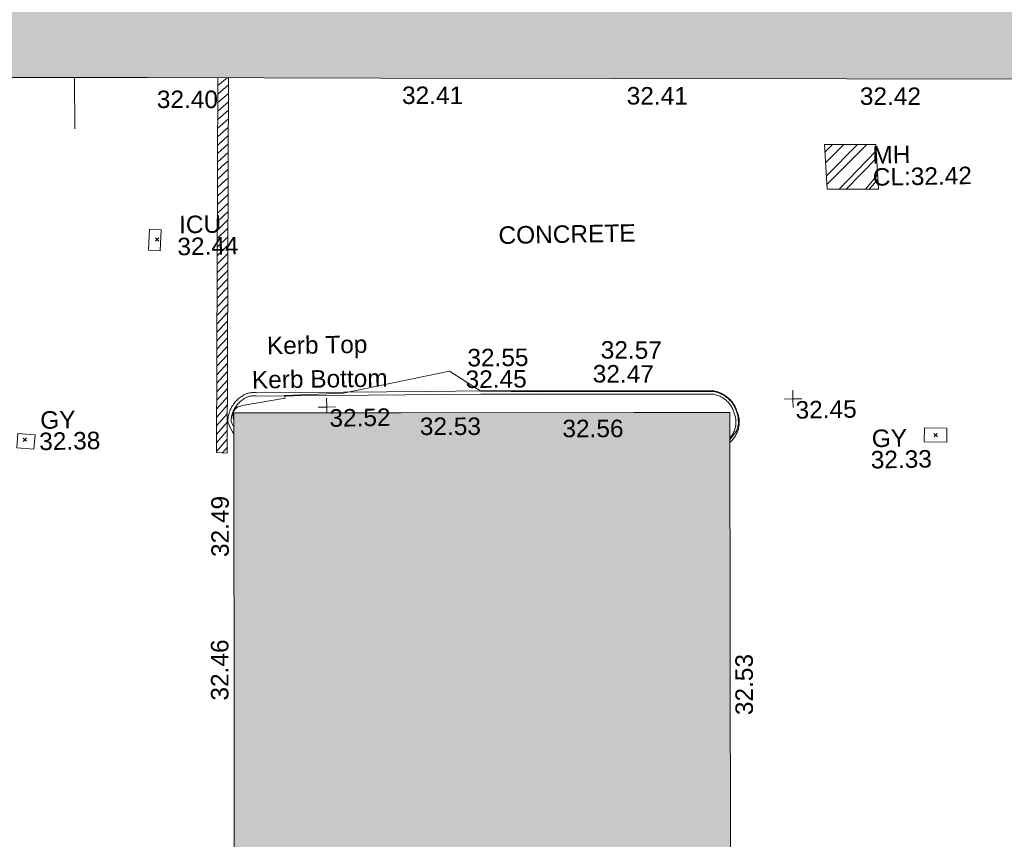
# Model space of a CAD drawing. Header units: millimetres. Extents: x -287732 to 520720, y -88450 to 287754.
# Tile 308 of 383: x 137511 to 158630, y 217857 to 235432. Entities that reach past the tile are written whole.
import ezdxf

# ---------------------------------------------------------------- set-up
doc = ezdxf.new("R2010")
doc.units = ezdxf.units.MM
for name, pattern in [('IMPORT-HIDDEN2 _3_', [4762.5, 3175, -1587.5]), ('IMPORT-UG_DRAINAGE_SURFACE_QLB4 _2_', [2700, 1500, -300.0000000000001, 0, -250, 150, -300.0000000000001, 0, -200]), ('IMPORT-UG_ELEC_STREET LIGHTING_QLB2 _2_', [2700, 1500, -300.0000000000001, 0, -250, 150, -300.0000000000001, 0, -200])]:
    doc.linetypes.add(name, pattern=pattern)
for name, color, linetype, lineweight, true_color in [('00_TOPO_SERV_MH', 7, 'Continuous', 9, 0x666666), ('00_UAV_BUILDING_OUTLINE', 5, 'Continuous', 9, 0x0000ff), ('00_UAV_KERB_BOTTOM', 1, 'Continuous', 9, 0xff0000), ('00_UAV_KERB_TOP', 7, 'Continuous', 9, 0xa500a5), ('00_UAV_LEVEL_SPOT', 7, 'Continuous', 9, 0x666666), ('00_UAV_SERV_GULLY', 7, 'Continuous', 9, 0x5252a5), ('00_UAV_SERV_IC', 5, 'Continuous', 9, 0x0000ff), ('01_DTM_CONTOUR_MJR', 7, 'Continuous', 9, 0x7f3f00), ('12333-PUM-2D-U-0001-C01 - Rev2_REVIT IMPORT_dwg', 7, 'Continuous', 9, 0x767676), ('A_RHA_Line', 7, 'Continuous', 9, 0x00a600), ('PUM-CHAMBER EXTENTS', 6, 'IMPORT-HIDDEN2 _3_', 9, 0xff00ff), ('PUM-SCAR', 7, 'Continuous', 9, 0x999999), ('PUM-SURFACE-QLB4', 4, 'IMPORT-UG_DRAINAGE_SURFACE_QLB4 _2_', 9, 0x00ffff)]:
    doc.layers.add(name, color=color, linetype=linetype, lineweight=lineweight, true_color=true_color)
for name, color, linetype, lineweight in [('00_UAV_SURVEY_TEXT', 7, 'Continuous', 9), ('A_RHA_Detail', 7, 'Continuous', 9), ('GEN-TEXT', 7, 'Continuous', 9)]:
    doc.layers.add(name, color=color, linetype=linetype, lineweight=lineweight)
doc.styles.add('Swis721 Lt BT_2', font='swissl.ttf', dxfattribs={"height": 375})

# ---------------------------------------------------------------- blocks, each defined once
blk = doc.blocks.new('12333-PUM-2D-U-0001-C01 - Rev2_REVIT IMPORT_dwg_UAV-2077255-Site Location Plan Proposed')
at = {"layer": '00_UAV_LEVEL_SPOT', "color": 254, "true_color": 0xcccccc, "flags": 128}
for points in [[(0, -500.0000000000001), (0, 0), (-500.0000000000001, 0)], [(500.0000000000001, 0), (0, 0), (0, 500.0000000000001)]]:
    blk.add_lwpolyline(points, dxfattribs=at)
blk = doc.blocks.new('12333-PUM-2D-U-0001-C01 - Rev2_REVIT IMPORT_dwg_UAV-V201-Site Location Plan Proposed')
at = {"layer": '00_UAV_LEVEL_SPOT', "color": 254, "true_color": 0xcccccc, "flags": 128}
for points in [[(5.544279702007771e-10, -334.5123053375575), (6.930349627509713e-10, 6.237314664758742e-10), (-499.9999999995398, 6.930349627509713e-10)], [(500.0000000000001, 0), (0, 0), (0, 500.0000000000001)]]:
    blk.add_lwpolyline(points, dxfattribs=at)
blk = doc.blocks.new('12333-PUM-2D-U-0001-C01 - Rev2_REVIT IMPORT_dwg_MGS62954_T2_Galway_ITM_3d_Rev1-2077680-Site Location Plan Proposed')
at = {"layer": '00_UAV_KERB_BOTTOM', "color": 254, "true_color": 0xcccccc, "flags": 128}
blk.add_lwpolyline([(534047993.1274251, 725779458.3082608), (534047967.2134805, 725779503.8232282), (534047934.6078435, 725779567.1173587), (534047904.6812901, 725779631.7213515), (534047877.4863219, 725779697.5218698), (534047870.441, 725779715.95), (534047871.5655179, 725779743.591982), (534047873.8465757, 725779771.1626272), (534047877.2801711, 725779798.6135678), (534047881.8602809, 725779825.896645), (534047887.5788698, 725779852.9639952), (534047894.4259054, 725779879.7681332), (534047902.389376, 725779906.2620353), (534047911.4553106, 725779932.3992223), (534047917.441, 725779947.95), (534047928.2394426, 725779973.4203229), (534047940.0949995, 725779998.4161121), (534047952.9868722, 725780022.8935164), (534047966.8924438, 725780046.8095944), (534047981.7873194, 725780070.1223892), (534047997.645368, 725780092.7910018), (534048014.4387693, 725780114.7756642), (534048032.1380622, 725780136.0378077), (534048050.7121959, 725780156.5401312), (534048070.1285851, 725780176.2466664), (534048090.3531671, 725780195.1228418), (534048111.3504605, 725780213.1355422), (534048133.0836295, 725780230.2531668), (534048155.5145466, 725780246.4456855), (534048177.441, 725780260.9500002), (534048192.8779795, 725780271.0146632), (534048208.7228826, 725780280.4240642), (534048224.9479117, 725780289.1616961), (534048241.5246029, 725780297.2122296), (534048258.4238748, 725780304.5615419), (534048275.6160803, 725780311.1967396), (534048293.0710585, 725780317.1061821), (534048310.7581877, 725780322.2795024), (534048328.6464384, 725780326.7076248), (534048346.7044285, 725780330.3827807), (534048362.4410001, 725780332.9500002), (534048380.7307501, 725780335.204511), (534048399.0988662, 725780336.691149), (534048417.5131242, 725780337.4073062), (534048435.9412194, 725780337.3517262), (534048454.3508224, 725780336.5245063), (534048472.7096369, 725780334.9270979), (534048490.9854549, 725780332.5623034), (534048506.4409999, 725780329.95), (534052223.5944692, 725780297.4249071), (534053306.441, 725780287.95), (534057222.7868232, 725780218.3086857), (534058311.441, 725780198.95), (534058337.4895177, 725780193.0755161), (534058363.2691887, 725780186.1153862), (534058388.7347864, 725780178.081821), (534058413.8416357, 725780168.9889141), (534058438.5456907, 725780158.8526175), (534058462.8036118, 725780147.6907139), (534058486.5728427, 725780135.5227845), (534058509.811684, 725780122.3701766), (534058532.4793668, 725780108.255964), (534058554.5361241, 725780093.204908), (534058575.9432613, 725780077.2434131), (534058592.441, 725780063.95), (534058612.5898196, 725780046.4268752), (534058631.9871731, 725780028.0753762), (534058650.5990309, 725780008.9276977), (534058668.3927413, 725779989.0174314), (534058685.3370882, 725779968.3795063), (534058701.4023452, 725779947.0501289), (534058716.5603288, 725779925.0667175), (534058730.7844467, 725779902.4678389), (534058744.0497447, 725779879.2931391), (534058756.3329509, 725779855.5832746), (534058767.6125168, 725779831.3798403), (534058777.8686538, 725779806.7252973), (534058787.0833694, 725779781.6628981), (534058795.2404978, 725779756.2366107), (534058801.441, 725779733.9500002), (534058809.5060819, 725779711.6353254), (534058816.6296478, 725779689.0024939), (534058822.7992005, 725779666.0912111), (534058828.0039164, 725779642.9416716), (534058832.234665, 725779619.5944871), (534058835.4840237, 725779596.0906166), (534058837.7462924, 725779572.4712943), (534058839.017502, 725779548.7779559), (534058839.2954226, 725779525.0521679), (534058838.5795664, 725779501.3355533), (534058836.8711895, 725779477.6697192), (534058834.1732887, 725779454.0961835), (534058830.4905973, 725779430.6563021), (534058829.441, 725779424.95), (534058824.5419442, 725779401.7338526), (534058818.6749943, 725779378.7432207), (534058811.8504431, 725779356.0184377), (534058804.0802628, 725779333.5993712), (534058795.3780854, 725779311.5253509), (534058785.7591771, 725779289.835103), (534058775.2404131, 725779268.5666792), (534058763.8402465, 725779247.7573913), (534058751.5786775, 725779227.4437463), (534058738.4772165, 725779207.6613808), (534058724.5588483, 725779188.4450003), (534058709.8479905, 725779169.8283165), (534058694.3704507, 725779151.8439894), (534058678.1533821, 725779134.5235698), (534058633.3132349, 725779090.1373456)], dxfattribs=at)
at = {"layer": '00_UAV_KERB_TOP', "color": 254, "true_color": 0xcccccc, "flags": 128}
blk.add_lwpolyline([(534047995.4544659, 725779602.3029639), (534047968.8138054, 725779659.8135303), (534047942.536489, 725779723.3937124), (534047940.9685633, 725779727.494865), (534047941.4480635, 725779739.2815498), (534047943.4873201, 725779763.9295988), (534047946.5569411, 725779788.4706322), (534047950.6515413, 725779812.8615965), (534047955.7639376, 725779837.0597016), (534047961.8851606, 725779861.022496), (534047969.0044722, 725779884.7079407), (534047977.204955, 725779908.350021), (534047982.346728, 725779921.7083106), (534047992.1143305, 725779944.747187), (534048002.713152, 725779967.0933249), (534048014.2384356, 725779988.9760286), (534048026.6699622, 725780010.3569086), (534048039.9859226, 725780031.1984559), (534048054.1629561, 725780051.464107), (534048069.1761913, 725780071.118309), (534048084.9992896, 725780090.1265821), (534048101.6044924, 725780108.455579), (534048118.9626685, 725780126.0731444), (534048137.0433658, 725780142.9483716), (534048155.8148639, 725780159.0516552), (534048175.2442321, 725780174.3547443), (534048195.326946, 725780188.8521332), (534048215.8668251, 725780202.4392312), (534048229.8806217, 725780211.5760018), (534048243.2040344, 725780219.4880307), (534048256.8470815, 725780226.835193), (534048270.7858286, 725780233.6045991), (534048284.9958224, 725780239.7843732), (534048299.4521332, 725780245.3636736), (534048314.1294006, 725780250.3327124), (534048329.0018756, 725780254.6827726), (534048344.0434663, 725780258.4062225), (534048359.3246431, 725780261.5162424), (534048372.3620033, 725780263.6431202), (534048387.8393021, 725780265.5509505), (534048403.2843946, 725780266.8010112), (534048418.768286, 725780267.4032023), (534048434.2638123, 725780267.3564669), (534048449.7437894, 725780266.6608872), (534048465.1810606, 725780265.3176837), (534048480.6572198, 725780263.3151501), (534048500.2629648, 725780260.0013783), (534052494.1749778, 725780225.0546483), (534053305.5124636, 725780217.9554452), (534057493.3698307, 725780143.4860536), (534058303.0316552, 725780129.0884705), (534058320.659445, 725780125.1130362), (534058343.6079056, 725780118.9172914), (534058366.2767853, 725780111.7659994), (534058388.6263159, 725780103.6717063), (534058410.6172882, 725780094.6486119), (534058432.2111226, 725780084.7125461), (534058453.3699361, 725780073.88094), (534058474.0566097, 725780062.1727955), (534058494.2348509, 725780049.6086535), (534058513.8692608, 725780036.2105553), (534058533.046842, 725780021.9114522), (534058547.496986, 725780010.2679332), (534058565.5473036, 725779994.5698439), (534058582.8143743, 725779978.2337686), (534058599.382215, 725779961.1889526), (534058615.2217602, 725779943.4652988), (534058630.3052217, 725779925.0939004), (534058644.6061382, 725779906.1069869), (534058658.0994208, 725779886.537868), (534058670.7613978, 725779866.4208747), (534058682.569856, 725779845.7912986), (534058693.5040792, 725779824.6853315), (534058703.544885, 725779803.14), (534058712.6746585, 725779781.1931019), (534058720.8773831, 725779758.88314), (534058728.1686185, 725779736.155895), (534058734.710651, 725779712.6417148), (534058743.1755127, 725779689.2209194), (534058749.4186439, 725779669.3853852), (534058754.8256727, 725779649.3058145), (534058759.3871136, 725779629.0174345), (534058763.0949642, 725779608.5558375), (534058765.9427195, 725779587.9569198), (534058767.9253837, 725779567.2568198), (534058769.0394786, 725779546.4918519), (534058769.2830499, 725779525.6984445), (534058768.6556697, 725779504.9130768), (534058767.158439, 725779484.1722136), (534058764.7939844, 725779463.5122411), (534058761.4804741, 725779442.4221522), (534058760.7609597, 725779438.5103981), (534058756.3530227, 725779417.6216147), (534058751.2111964, 725779397.4725021), (534058745.2301235, 725779377.5563812), (534058738.4202958, 725779357.9081916), (534058730.7936611, 725779338.5624026), (534058722.3635986, 725779319.5529535), (534058713.1448975, 725779300.9131931), (534058703.153731, 725779282.6758224), (534058692.4076261, 725779264.8728353), (534058680.925436, 725779247.5354646), (534058668.7273039, 725779230.6941265), (534058655.8346295, 725779214.3783654), (534058642.2700309, 725779198.6168048), (534058634.9398078, 725779190.7878598)], dxfattribs=at)
at = {"layer": '00_UAV_SERV_GULLY', "color": 254, "true_color": 0xcccccc, "flags": 128}
for points in [[(534043362.1504999, 725779547.3320001), (534043732.1505001, 725779513.332), (534043703.7672985, 725779204.455983), (534043333.7672983, 725779238.4559829)], [(534062810.3765001, 725779332.8729999), (534063292.3765, 725779314.8729999), (534063281.1315224, 725779013.7574898), (534062799.1315226, 725779031.7574899)]]:
    blk.add_lwpolyline(points, close=True, dxfattribs=at)
at = {"layer": '00_UAV_SERV_IC', "color": 254, "true_color": 0xcccccc, "flags": 128}
blk.add_lwpolyline([(534046235.1505, 725783428.3320001), (534046266.1505001, 725783878.332), (534046515.4655979, 725783861.1569599), (534046484.4655978, 725783411.15696)], close=True, dxfattribs=at)
at = {"layer": '01_DTM_CONTOUR_MJR', "color": 254, "true_color": 0xcccccc, "flags": 128}
blk.add_lwpolyline([(534047998.2490194, 725779775.226852), (534047986.6558442, 725779798.7987014), (534047982.5000001, 725779868.0000001), (534047986.5, 725779896.5), (534047995.0000001, 725779925), (534048014.7, 725779959.0000001), (534048029.9193549, 725779978.3870968), (534048066.1111111, 725780018.6111112), (534048088.5000001, 725780037.8333336), (534048228.1563846, 725780069.7094693), (534049107.6495727, 725780204.5299147), (534049100, 725780260.0000001), (534050356.0190557, 725780287.6953968), (534052647.5002415, 725780726.0762045), (534053310.0000002, 725780279.5000002), (534054612.9595357, 725780248.2217383), (534058308.2873924, 725780188.0117465), (534058336.5, 725780179.5000001), (534058356.0000001, 725780176), (534058381.7391305, 725780170.0869566), (534058403.5, 725780160.2500001), (534058430.5882353, 725780148.7058823), (534058450.5882353, 725780138.7058823), (534058480.4444445, 725780123.2777778), (534058498.5454546, 725780110.4545457), (534058523.5000001, 725780100.25), (534058543.7777779, 725780082.2222223), (534058578, 725780052.0000001), (534058602.0000001, 725780038), (534058618.0000001, 725780022.0000001), (534058640.0000001, 725780000), (534058656.0000001, 725779984.0000002), (534058676, 725779964), (534058688.3750001, 725779942.2500002), (534058706.5000001, 725779921.0000002), (534058716.6363638, 725779898.0909091), (534058726.0000001, 725779878.0000001), (534058743.2777779, 725779850.4444445), (534058755.6000001, 725779828.1999999), (534058766.8235294, 725779804.3529413), (534058776.9130436, 725779776.2608696), (534058784.8333334, 725779755.6666669), (534058787.9999999, 725779731.7142859), (534058796.4374999, 725779706.125), (534058805.3913043, 725779685.826087), (534058808.0000001, 725779670.0000001), (534058815.7586207, 725779637.9655172), (534058818, 725779621.714286), (534058819.5000001, 725779597.0714288), (534058819.5000001, 725779575.8571429), (534058819.5000001, 725779500.0000001), (534058812.4285715, 725779458.7857145), (534058802.0000001, 725779406.0000001), (534058783.7500002, 725779346.2500002), (534058634.2290206, 725779146.8051432)], dxfattribs=at)
at = {"xscale": 0.375, "yscale": 0.375, "zscale": 0.375}
for name, p in [('12333-PUM-2D-U-0001-C01 - Rev2_REVIT IMPORT_dwg_UAV-V201-Site Location Plan Proposed', (534050000.0000001, 725780000)), ('12333-PUM-2D-U-0001-C01 - Rev2_REVIT IMPORT_dwg_UAV-2077255-Site Location Plan Proposed', (534060000.0000001, 725780000))]:
    blk.add_blockref(name, p, dxfattribs=at)
at = {"layer": '00_TOPO_SERV_MH', "char_height": 375, "attachment_point": 1, "line_spacing_factor": 1.005061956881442, "style": 'Swis721 Lt BT_2'}
for s, insert, width in [('MH', (534061795.2451862, 725785387.222823), 949.779278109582), ('CL:32.42', (534061795.2451862, 725784914.1296079), 2440.932744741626)]:
    blk.add_mtext(s, dxfattribs=dict(at, insert=insert, width=width))
at = {"layer": '00_UAV_BUILDING_OUTLINE', "color": 251, "true_color": 0x666666, "char_height": 375, "width": 1495.902363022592, "attachment_point": 1, "line_spacing_factor": 1.005061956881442, "style": 'Swis721 Lt BT_2'}
for s, insert, rotation in [('32.40', (534046474.0030135, 725786849.093011), 358.9073953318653), ('32.41', (534051733.3656013, 725786843.7875363), 358.90739533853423), ('32.41', (534056552.2577407, 725786748.4489896), 358.90739533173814), ('32.42', (534061551.3429471, 725786653.1071328), 358.90739533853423), ('32.53', (534051991.3574797, 725779739.3229754), 359.0741464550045), ('32.56', (534055047.7980605, 725779638.854889), 359.0741464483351), ('32.49', (534047467.5713965, 725776827.0916488), 89.07414645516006), ('32.46', (534047405.5690732, 725773749.109161), 89.07414645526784), ('32.53', (534058647.6933795, 725773240.8058826), 89.07414644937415)]:
    blk.add_mtext(s, dxfattribs=dict(at, insert=insert, rotation=rotation))
at = {"layer": '00_UAV_KERB_BOTTOM', "color": 251, "true_color": 0x666666, "char_height": 375, "attachment_point": 1, "line_spacing_factor": 1.005061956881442, "style": 'Swis721 Lt BT_2'}
for s, insert, width, rotation in [('Kerb Bottom', (534048404.1249317, 725780798.3220799), 3414.456504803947, 359.8354628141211), ('32.47', (534055720.2073898, 725780802.4324265), 1495.902363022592, 358.67102779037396), ('32.45', (534052988.6285269, 725780730.402924), 1495.902363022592, 359.4986747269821)]:
    blk.add_mtext(s, dxfattribs=dict(at, insert=insert, width=width, rotation=rotation))
at = {"layer": '00_UAV_KERB_TOP', "color": 251, "true_color": 0x666666, "char_height": 375, "attachment_point": 1, "line_spacing_factor": 1.005061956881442, "style": 'Swis721 Lt BT_2'}
for s, insert, width, rotation in [('Kerb Top', (534048739.5796143, 725781527.3510829), 2493.170605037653, 359.8354628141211), ('32.55', (534053035.0093611, 725781192.9954057), 1495.902363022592, 359.40111921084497), ('32.57', (534055900.5602738, 725781311.2861135), 1495.902363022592, 358.67102779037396)]:
    blk.add_mtext(s, dxfattribs=dict(at, insert=insert, width=width, rotation=rotation))
at = {"layer": '00_UAV_LEVEL_SPOT', "char_height": 375, "width": 1495.902363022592, "attachment_point": 1, "line_spacing_factor": 1.005061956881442, "style": 'Swis721 Lt BT_2'}
for s, insert in [('32.52', (534050051.8765643, 725779949.1441548)), ('32.45', (534060051.8765643, 725779949.1441548))]:
    blk.add_mtext(s, dxfattribs=dict(at, insert=insert))
at = {"layer": '00_UAV_SERV_GULLY', "color": 251, "true_color": 0x666666, "char_height": 375, "attachment_point": 1, "line_spacing_factor": 1.005061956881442, "style": 'Swis721 Lt BT_2'}
for s, insert, width in [('GY', (534043849.3210902, 725780014.341111), 821.5590755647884), ('32.38', (534043819.3399925, 725779557.5049088), 1495.902363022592), ('GY', (534061675.2593563, 725779309.5834172), 821.5590755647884), ('32.33', (534061645.2782586, 725778852.747215), 1495.902363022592)]:
    blk.add_mtext(s, dxfattribs=dict(at, insert=insert, width=width))
at = {"layer": '00_UAV_SERV_IC', "color": 251, "true_color": 0x666666, "char_height": 375, "attachment_point": 1, "line_spacing_factor": 1.005061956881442, "style": 'Swis721 Lt BT_2'}
for s, insert, width in [('ICU', (534046899.9489864, 725784153.2823547), 1021.012723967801), ('32.44', (534046855.1208359, 725783682.9033538), 1495.902363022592)]:
    blk.add_mtext(s, dxfattribs=dict(at, insert=insert, width=width))
at = {"layer": '00_UAV_SURVEY_TEXT', "color": 251, "true_color": 0x666666, "insert": (534053746.4, 725783806.1296078), "char_height": 375, "width": 3286.236302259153, "attachment_point": 1, "line_spacing_factor": 1.005061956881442, "style": 'Swis721 Lt BT_2'}
blk.add_mtext('CONCRETE', dxfattribs=at)
blk = doc.blocks.new('12333-PUM-2D-U-0001-C01 - Rev2_REVIT IMPORT_dwg-1620468-Site Location Plan Proposed')
at = {"layer": 'PUM-CHAMBER EXTENTS', "true_color": 0xffaaff}
h = blk.add_hatch(dxfattribs=at)
h.set_pattern_fill('FP_3', color=211, style=0, pattern_type=2)
h.set_pattern_definition([(45, (-533641079.65, -725615854.3560001), (-265.1650429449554, 265.1650429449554), []), (45, (-533640902.873, -725615854.3560001), (-265.1650429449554, 265.1650429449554), [])])
h.paths.add_polyline_path([(420833.3501528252, 168607.6438213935), (420795.3501528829, 169567.6438213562), (419695.3501530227, 169587.6438212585), (419733.3501528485, 168627.6438212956), (420442.8820358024, 168614.7432416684)])
at = {"layer": 'PUM-SCAR', "true_color": 0xdddddd}
h = blk.add_hatch(dxfattribs=at)
h.set_pattern_fill('FP_13', color=254, style=0, pattern_type=2)
h.set_pattern_definition([(225, (-533641079.65, -725615854.3560001), (88.38834764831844, -88.38834764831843), [])])
h.paths.add_polyline_path([(406765.350152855, 163191.6438213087), (406935.7479205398, 171241.4693981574), (406708.360568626, 171240.1703575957), (406538.3501527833, 163208.6438214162)])
at = {"layer": 'GEN-TEXT', "color": 253, "true_color": 0xaaaaaa}
for p, q in [((405308.9948138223, 167764.2884822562), (405379.7054919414, 167834.9991603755)), ((405379.7054919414, 167764.2884822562), (405308.9948138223, 167834.9991603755)), ((402397.9948138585, 163523.2884822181), (402468.7054919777, 163593.9991603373)), ((402468.7054919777, 163523.2884822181), (402397.9948138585, 163593.9991603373)), ((421931.9948138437, 163277.2884822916), (422002.7054919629, 163347.9991604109)), ((422002.7054919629, 163277.2884822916), (421931.9948138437, 163347.9991604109))]:
    blk.add_line(p, q, dxfattribs=at)
at = {"layer": 'PUM-CHAMBER EXTENTS', "color": 211, "linetype": 'Continuous', "true_color": 0xffaaff, "flags": 128}
blk.add_lwpolyline([(420795.3501528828, 169567.6438213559), (420833.350152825, 168607.6438213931), (419733.3501528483, 168627.6438212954), (419695.3501530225, 169587.6438212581)], close=True, dxfattribs=at)
at = {"layer": 'PUM-SCAR', "color": 254, "true_color": 0xdddddd, "flags": 128}
blk.add_lwpolyline([(406935.7479205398, 171241.4693981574), (406765.350152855, 163191.6438213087), (406538.3501527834, 163208.6438214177), (406708.47981718, 171245.8038237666)], dxfattribs=at)
at = {"layer": 'PUM-SURFACE-QLB4', "color": 131, "true_color": 0xaaffff}
blk.add_line((403631.8296071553, 171304.4812679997), (403621.4390059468, 170203.3829400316), dxfattribs=at)
blk.add_blockref('12333-PUM-2D-U-0001-C01 - Rev2_REVIT IMPORT_dwg_MGS62954_T2_Galway_ITM_3d_Rev1-2077680-Site Location Plan Proposed', (-533641079.6498471, -725615854.3561786))

msp = doc.modelspace()

# ---------------------------------------------------------------- hatches: boundary and pattern name
at = {"layer": 'A_RHA_Detail', "true_color": 0xc0c0c0}
h = msp.add_hatch(color=9, dxfattribs=at)
h.paths.add_polyline_path([(-80880.60083809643, -68502.79057078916), (-80400.865924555, -68483.41509113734), (-80400.865924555, -62984.64684185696), (-24474.85765177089, -63009.32043784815), (-24456.14471271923, -50840.30023858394), (-36622.55041039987, -50831.65104353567), (-36622.55041039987, -44228.57792613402), (-50959.0526582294, -44218.38599194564), (-50959.0526582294, -42573.78171514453), (-54563.9325804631, -42571.21897729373), (-54565.69773352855, -45054.17447474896), (-92408.82109321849, -45027.27149621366), (-92411.78875845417, -49201.74309222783), (-100061.9988811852, -49201.74309222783), (-100052.2214449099, -64852.82557838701), (-86120.90825229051, -64852.82557838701), (-86092.1662649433, -62957.90041523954), (-84861.10047608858, -62957.90041523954), (-84854.79052929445, -68240.109737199), (-80870.60226892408, -68240.10973722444)])
h.paths.add_polyline_path([(-137238.9269902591, -68461.9384092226), (-132719.7426408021, -68433.0633692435), (-132847.0731201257, -62850.04282283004), (-130454.6837966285, -62916.63108078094), (-130498.2830220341, -61355.85393642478), (-117581.136331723, -61423.42893438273), (-117492.3908565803, -49183.91309190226), (-125136.5200282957, -49178.47881952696), (-125133.572703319, -45032.61887136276), (-163007.1824077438, -45005.6942194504), (-163007.1824076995, -44090.2963411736), (-163123.8521269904, -44090.21339942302), (-163122.6389897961, -42383.75184302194), (-166563.8543419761, -42383.75184298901), (-166565.034908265, -44044.39824208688), (-193158.4656786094, -44025.49275805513), (-193195.152889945, -62863.65652504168), (-137269.7106414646, -62916.63108078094), (-137254.3708868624, -65679.90523788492)])
h.paths.add_polyline_path([(120310.9497607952, -32334.28230164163), (120312.4652266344, -31610.73011961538), (133451.2244789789, -31638.24899384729), (133469.2230092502, -19717.98315780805), (121295.7536929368, -19692.48606430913), (121319.8434528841, -8190.941560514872), (112277.0825930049, -8172.001674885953), (112263.1770823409, -14811.1234547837), (78285.85310969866, -14739.95861438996), (78292.82277619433, -8167.077575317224), (75241.99098605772, -8160.673431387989), (69355.76844233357, -8152.931592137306), (69353.6659720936, -9156.74635762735), (68372.60878945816, -9154.691552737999), (68372.60878945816, -13705.52853215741), (69333.7233474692, -13707.54156770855), (69325.07112547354, -16249.53369228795), (66623.4489111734, -16249.53369228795), (66619.79243935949, -17995.29925530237), (65989.07757494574, -17995.2992552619), (65985.44262772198, -19730.78799483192), (57152.23993377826, -19712.28702421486), (57127.42535098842, -31559.89463417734), (70277.87165424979, -31587.43801817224), (70277.87165431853, -32271.7414715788), (78263.96947909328, -32285.12944888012), (78266.62661740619, -31019.79372153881), (112335.8856506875, -31091.15111860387), (112335.8856506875, -32317.57330553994), (119781.4233959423, -32333.17321913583)])
h.paths.add_polyline_path([(7503.717409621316, -1791.439263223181), (15482.43097392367, -674.0213231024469), (15484.0826588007, 148.1327206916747), (56188.28042539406, 205.5276654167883), (56155.84326007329, 14338.3166313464), (18016.62665935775, 14236.48149539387), (17967.9025208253, 34313.18372071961), (21727.10644863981, 34324.0692624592), (21708.90974962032, 40608.10218321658), (18009.66447159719, 40608.10218321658), (17995.54603706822, 45483.75063442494), (9770.084204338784, 45420.6329473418), (3966.213879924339, 45446.76585222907), (3984.771235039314, 14176.56786832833), (1023.062455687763, 14176.56786837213), (-276.5134647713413, 14190.52623461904), (-231.6790044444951, 5968.135265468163), (-226.4491536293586, 193.7444677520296), (553.0869992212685, 183.4716499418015), (7477.609307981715, 143.2867586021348), (7488.638446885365, -674.0213231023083)])
h.paths.add_polyline_path([(77755.59663317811, 53.47451145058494), (77729.51881611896, 1699.844979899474), (94464.47132486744, 1659.976083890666), (94606.37913471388, 17991.390236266), (88810.4190114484, 18015.03260816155), (88799.89418497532, 14436.74271609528), (69413.88950349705, 14457.8773889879), (69377.35724448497, 99.62816357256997), (75241.99098605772, 67.32134432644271)])
h.paths.add_polyline_path([(61252.12079701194, 46453.95617366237), (105774.7348988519, 46472.68783506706), (105768.2642198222, 61852.61234306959), (92285.13876309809, 61852.61234306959), (92308.59670399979, 65784.30757140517), (96107.4668000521, 65767.60445243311), (96059.68081117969, 75209.20847378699), (101084.8427276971, 75071.88872764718), (104988.0046543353, 74765.36560406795), (108403.6894220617, 74363.8408943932), (112009.2703903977, 73787.25420861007), (115645.3524815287, 73049.69667206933), (116890.8108051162, 72761.69136252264), (120208.9929833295, 71893.18353872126), (120865.241739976, 71703.68484519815), (124135.6329506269, 70669.67317906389), (127435.6253142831, 69480.50055823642), (127820.4368670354, 69394.93141813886), (128274.3081769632, 69331.69585753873), (128731.8791144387, 69306.66104516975), (129189.9401488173, 69320.00258290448), (129645.2782985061, 69371.62688826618), (130094.6997111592, 69461.17185603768), (130535.0520071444, 69588.00939074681), (130963.246434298, 69751.24981927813), (131376.2795165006, 69949.74812590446), (131771.2541232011, 70182.11198903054), (132162.5575600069, 70460.5404660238), (132496.0921583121, 70741.69081113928), (132820.871367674, 71064.98072578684), (133117.4593294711, 71414.31364272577), (133383.77568926, 71787.23923950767), (133616.5473239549, 72178.5372844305), (133817.1647262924, 72590.54524898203), (133982.6025969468, 73017.89547513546), (134111.7005086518, 73457.59040801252), (134203.5529320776, 73906.54590458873), (134257.5155883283, 74361.61286216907), (134272.5462649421, 74819.5993153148), (134250.5259875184, 75277.29281745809), (134189.6227572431, 75731.48297747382), (134090.9274700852, 76178.98397757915), (133955.1324028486, 76616.65691993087), (133783.1900598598, 77041.43184345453), (133576.3064937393, 77450.32925647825), (133335.932843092, 77840.48103920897), (133063.7551572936, 78209.15055532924), (132761.6825665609, 78553.75185442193), (132431.8338935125, 78871.8678050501), (132076.5227905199, 79161.26705197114), (131698.2415080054, 79419.91966861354), (131299.6434187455, 79646.01139197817), (131093.5942456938, 79746.34209763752), (132146.0467355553, 83110.22226145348), (122787.7632953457, 86282.54285518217), (121604.3555412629, 82800.3591886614), (117095.9864227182, 83870.84033785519), (116841.9598400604, 83526.35449572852), (116120.5435466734, 91221.93611972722), (110237.7341284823, 91274.27491021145), (110194.3680786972, 90435.39030214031), (104988.0046543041, 90486.49901390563), (104973.2761846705, 94309.82427956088), (103746.1314668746, 94309.8242795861), (103839.9937121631, 122852.1474271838), (96365.09202306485, 122931.9599470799), (96350.3400238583, 123952.4168585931), (104555.5505249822, 123902.1925226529), (104607.3234458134, 120248.5396156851), (125502.5015002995, 120134.1933400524), (125662.0200253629, 137657.3796882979), (114479.5865733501, 137699.2256881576), (114382.306264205, 129149.9458158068), (104644.159003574, 129187.9975073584), (104577.9931702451, 126217.3903144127), (101184.4926406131, 126159.1566967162), (101264.6166812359, 135959.2655565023), (89967.23178808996, 135988.8856164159), (89927.63362986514, 125823.6463181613), (93630.53562302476, 125840.7948842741), (93580.65688892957, 122931.9599470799), (88697.38835376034, 122904.7310126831), (88679.3898954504, 95739.09143775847), (86378.25848996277, 95739.09143775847), (86378.18187189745, 96178.1008337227), (83279.50743284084, 96200.92083327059), (83273.62493422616, 95735.74732133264), (70169.67509619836, 95733.22421950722), (70166.26842742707, 96272.07409347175), (66674.99731294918, 96257.14073655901), (66654.74538556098, 95755.71092136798), (65784.77231079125, 95755.71092136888), (65887.65094984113, 117470.630565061), (53473.3427162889, 117487.9046429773), (53434.44066309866, 98570.46349063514), (40649.41626916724, 98570.46349063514), (40610.16711559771, 94406.01479078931), (38853.82372868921, 94410.36303440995), (38848.65589191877, 89463.65332729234), (40612.46601912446, 89518.45976927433), (40665.38257362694, 86257.73741128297), (38372.19584460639, 86305.72309285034), (38369.79374539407, 76901.0507917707), (50937.9512507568, 76944.40198294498), (50922.88567286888, 74598.78180889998), (56484.9061132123, 74588.85093771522), (56484.9061132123, 75194.85181995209), (92465.4037153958, 75233.0258166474), (92645.92783662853, 71766.64845094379), (89810.55521366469, 69362.83965827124), (85313.16173974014, 69360.94750420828), (85313.16173974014, 66907.4050808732), (75210.14498263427, 66903.15451589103), (75210.14498263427, 63815.70944550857), (70819.40014309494, 63815.70999200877), (70819.21601505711, 64253.35708059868), (69456.83415683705, 64253.35708059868), (69455.7195737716, 66901.99623166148), (61303.32856759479, 66898.5668068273), (61304.56054988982, 63970.32021231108), (70500.41048208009, 63970.32021219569), (70500.4088543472, 61852.59006207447), (61245.6438848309, 61848.69637488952), (61252.03558504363, 46656.49344428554)])
h.paths.add_polyline_path([(-17153.16561239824, 48569.32684293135), (-17153.16561224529, 60770.38083685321), (-29362.88357759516, 60774.70428694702), (-29362.88357759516, 67399.20394580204), (-43507.24466814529, 67405.01911303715), (-43488.5313307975, 69093.07334175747), (-45766.41866231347, 69109.32868388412), (-45794.3462003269, 67405.01911303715), (-47272.11273194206, 67404.2124544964), (-47272.44887633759, 66454.91798908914), (-86004.56386332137, 66468.63299519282), (-86006.66970787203, 60521.58362721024), (-92662.87722510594, 60521.58362721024), (-92665.2138765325, 50184.35611932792), (-79752.0168396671, 50179.78309939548), (-79752.016597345, 48591.4932381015), (-17157.7163123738, 48569.32845417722)])
h.paths.add_polyline_path([(-201056.4185878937, 48628.75479108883), (-138377.9751621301, 48634.64535779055), (-138377.9751621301, 50133.28201003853), (-125467.710581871, 50134.49626164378), (-125468.6909603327, 60566.1903686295), (-132186.8595614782, 60565.86652591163), (-132187.4203588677, 66533.0197876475), (-170643.3098734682, 66805.61809689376), (-170643.3098732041, 67738.78475848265), (-200340.0100486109, 67488.93693764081), (-200348.7171487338, 60827.78025104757), (-201057.5650552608, 60827.71357558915), (-201056.6510294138, 51102.04313372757)])
h.paths.add_polyline_path([(-240051.5126725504, 54769.19491160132), (-239444.490259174, 54811.10754483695), (-239186.5396223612, 54841.92927608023), (-238764.8191577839, 54940.98166103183), (-238382.4735933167, 55122.46891388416), (-237990.3402229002, 55354.87497234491), (-237269.2031023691, 55936.21515020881), (-237032.4836384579, 56225.56611516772), (-236793.0039602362, 56569.31473944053), (-236554.5880578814, 57004.26389721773), (-236432.7219585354, 57267.46508908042), (-236300.081527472, 57753.26238983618), (-236250.7285154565, 58017.17885684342), (-236235.6490609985, 58516.21786804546), (-236233.2538429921, 58987.85640053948), (-236213.7029795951, 59823.48083769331), (-236363.8287855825, 59820.86038205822), (-236634.0279869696, 60698.06075827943), (-236391.9547756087, 61432.19726339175), (-236225.4740089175, 61435.10319600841), (-236201.6036569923, 62637.68779596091), (-232563.5271750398, 62639.28734435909), (-232563.5271750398, 63049.03842404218), (-232732.1945866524, 63049.15302218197), (-232860.1521277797, 63457.95890274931), (-232731.606808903, 63914.24862697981), (-232560.8209656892, 63914.24862697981), (-232515.1276847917, 70598.00033009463), (-240628.6947849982, 70598.85496273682), (-240629.7923196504, 72350.98321577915), (-246412.6011212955, 72347.36085933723), (-246412.6011212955, 70616.45923936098), (-254449.5805725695, 70618.60952619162), (-254454.637144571, 70754.06491720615), (-254469.7140363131, 73191.66276250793), (-263883.2532625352, 73267.83063688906), (-263902.4181505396, 68260.74348553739), (-263714.8217520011, 68259.82096572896), (-263552.9672900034, 67819.65434396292), (-263719.0883117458, 67392.2068408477), (-263913.6298699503, 67392.20684284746), (-263956.7001913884, 58633.76423459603), (-260181.1963171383, 58611.22607638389), (-260192.3146983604, 56354.25111579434), (-257184.684388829, 56339.46086021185), (-257213.4419957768, 57092.93866021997), (-257338.5163846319, 57093.27331223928), (-257471.0109294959, 57531.74572308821), (-257338.5163845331, 58062.22513696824), (-257203.4956297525, 58064.06881289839), (-257173.5751889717, 58598.54056692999), (-256478.2273617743, 58575.27357994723), (-256478.2273617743, 58788.51859473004), (-256013.0091299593, 58911.92701534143), (-255397.0786664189, 58780.99767617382), (-255397.0786664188, 58595.982422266), (-243809.885361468, 58585.92793201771), (-243805.3570672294, 58352.04527760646), (-243740.939469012, 57884.52572680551), (-243619.0830608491, 57421.84877545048), (-243424.3877545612, 56943.65915412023), (-243247.1437899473, 56608.24157713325), (-243003.0710579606, 56249.99021479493), (-242732.2093200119, 55932.75703082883), (-242371.7230178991, 55603.12658811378), (-242141.255125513, 55424.88676767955), (-241804.9643037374, 55216.88439822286), (-241529.4640827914, 55077.02869055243), (-241100.6275144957, 54917.18295003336), (-240836.2134980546, 54840.82833176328), (-240453.4486195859, 54788.60784130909), (-240218.9578693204, 54777.28227442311)])
h.paths.add_polyline_path([(40276.69022552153, 59895.36417752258), (40328.62676029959, 69196.9439153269), (36588.99968785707, 69217.8245910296), (36619.46637569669, 74674.25962428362), (32264.36460078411, 74687.02318924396), (32233.48293867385, 69156.26826306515), (11916.69390495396, 69269.70959686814), (11966.66200111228, 78218.75165974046), (29087.509017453, 78123.15526808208), (29143.44567205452, 88141.1370047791), (15719.348796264, 88216.09212953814), (15732.60379610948, 90589.9978889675), (4594.294101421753, 90652.19003489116), (4525.129359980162, 78265.12250449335), (10096.76365553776, 78234.01258731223), (10077.43887221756, 74773.03821910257), (4547.641142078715, 74803.91453678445), (4465.579974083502, 60107.1600234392), (19125.89094760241, 60025.30234268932), (19139.86249374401, 62527.53804644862), (31738.59196305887, 62457.19146404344), (31724.55430858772, 59943.11609815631), (38369.79364225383, 59906.01157293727)])
h.paths.add_polyline_path([(-246083.0241259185, 72334.29150213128), (-246083.0594797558, 72334.30275087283), (-246208.2905500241, 72334.29150213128)])
h.paths.add_polyline_path([(-114575.3004830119, 112178.0758695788), (-114575.3246435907, 112178.0758695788), (-114707.2752166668, 115801.5811617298)])
h.paths.add_polyline_path([(-154699.9178765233, 101760.4080976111), (-114382.050333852, 101776.0542914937), (-114382.050333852, 106926.9360164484), (-113755.641395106, 106927.1792101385), (-113757.5507412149, 111847.2721531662), (-114431.6837526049, 111847.2721531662), (-114431.8097758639, 112178.0758695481), (-114575.3004830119, 112178.0758695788), (-114578.9984943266, 121707.2390833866), (-123056.9849702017, 121707.2390833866), (-123068.8201032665, 156452.7036899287), (-119381.2340625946, 156454.1348067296), (-119381.2340625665, 160165.8597952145), (-115501.031452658, 160167.3662801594), (-115503.3750945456, 166206.5793118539), (-132411.7987151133, 166599.6604729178), (-132411.8243278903, 166665.6603411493), (-135275.0124468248, 166664.5490317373), (-135275.0124468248, 166628.1883101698), (-135911.3205076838, 166628.1944502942), (-135911.3479256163, 166352.1604668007), (-152521.1633846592, 166345.7146753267), (-152518.3680955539, 159142.6836790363), (-150699.3133726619, 159117.9265656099), (-150758.5477087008, 122560.691203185), (-151059.2005266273, 122560.691203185), (-151061.0981347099, 121302.4374932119), (-154138.3148337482, 121372.6012653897), (-154138.3148337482, 121865.1834517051), (-154704.3888425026, 121867.2611370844), (-154688.5451973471, 119352.3937021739), (-154745.5933227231, 119352.3715636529), (-154745.5763474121, 118722.1532660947), (-160794.1544526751, 118748.7442832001), (-160794.1544526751, 119410.5425977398), (-163852.1622693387, 119422.408321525), (-163855.0715294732, 118762.2003111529), (-167568.6765459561, 118778.5256058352), (-166634.6619849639, 124395.1277019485), (-166930.050559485, 124500.0918161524), (-167568.6765459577, 124707.6250903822), (-168028.2173235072, 124841.3808647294), (-168630.5006276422, 124991.3056740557), (-169238.2056069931, 125117.4693074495), (-169850.3952285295, 125219.6772876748), (-170466.1255403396, 125297.7720169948), (-171089.11025998, 125351.8553033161), (-171704.4065937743, 125381.1774255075), (-172325.0479971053, 125386.3595015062), (-172782.2248668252, 125374.5832362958), (-173401.7764235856, 125337.4554476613), (-174109.844898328, 125263.4341236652), (-174634.1213722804, 125190.4100126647), (-175245.0145766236, 125080.719099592), (-176047.1958093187, 124895.7675260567), (-176665.4852587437, 124724.7228134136), (-177045.3001228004, 124609.1129151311), (-177631.5127792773, 124405.2077276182), (-176665.4852586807, 118818.5158794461), (-177558.9402083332, 118822.4435768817), (-177662.2853368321, 125263.4341236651), (-176365.3912351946, 126542.9270807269), (-159462.2970490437, 126319.910391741), (-157057.7396790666, 128609.0850976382), (-157060.6673204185, 136153.1661957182), (-158638.8016610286, 137740.2441626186), (-159352.3735831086, 137740.2441626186), (-161634.4140634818, 140201.1078539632), (-168727.9404945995, 140256.8191146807), (-171035.0401161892, 137942.8847305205), (-174184.1459014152, 137942.8847305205), (-176460.1167434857, 140292.2858551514), (-177341.6856934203, 140292.2858551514), (-177341.7113613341, 140358.4281613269), (-183428.5803825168, 140356.0660244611), (-185921.6385985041, 137917.4639994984), (-185921.6385985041, 131757.3091155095), (-186906.8767412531, 131756.9267733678), (-187725.3914540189, 130809.9989183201), (-187724.058890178, 127376.1828148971), (-186481.0281350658, 126304.5577463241), (-186479.4846754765, 122327.2959175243), (-185176.2828158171, 121059.4673825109), (-180304.1129154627, 121059.4673824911), (-180304.1136492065, 118802.0484409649), (-193555.3706955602, 118802.0484409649), (-193555.368699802, 133117.8341649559), (-192593.6442938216, 133118.2073819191), (-192593.6442938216, 134200.8158367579), (-192224.6284783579, 134200.9592041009), (-192225.5653014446, 136615.0101267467), (-192595.0012460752, 136615.0101267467), (-192595.4357332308, 137734.4745165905), (-193589.2709668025, 137734.4746851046), (-193589.2685988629, 147474.570583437), (-193163.2062206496, 147492.8644732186), (-192765.7252967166, 147531.087133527), (-192359.9383250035, 147589.5931622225), (-192199.8207947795, 147616.5827294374), (-191882.7548926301, 147682.9245600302), (-191568.5380070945, 147761.6632019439), (-191257.654638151, 147852.677242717), (-190828.6072909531, 148002.2045655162), (-190647.7999969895, 148070.9514233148), (-190349.7690789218, 148197.8750094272), (-190056.9509284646, 148336.4013817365), (-189769.797051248, 148486.3169427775), (-189405.3590254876, 148698.0567944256), (-189132.906026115, 148873.2749095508), (-188867.542109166, 149059.0543929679), (-188609.6764469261, 149255.1087866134), (-188354.9814055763, 149465.3525772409), (-188079.6339208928, 149713.879248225), (-187884.9836199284, 149901.8220103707), (-187545.928247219, 150265.8040604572), (-187446.29984479, 150378.3960832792), (-187241.3270201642, 150629.2310214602), (-187046.3599558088, 150887.9197697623), (-186861.6992771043, 151154.0634500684), (-186546.1373636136, 151669.829875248), (-186524.4196769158, 151707.0632450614), (-163675.2898318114, 151669.829875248), (-163687.5843045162, 148134.07679455), (-157303.6541541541, 148136.492106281), (-157303.6541541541, 155759.91501608), (-157557.4317586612, 155765.0384228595), (-157555.9168973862, 166678.0466575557), (-187009.2021991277, 166699.7464767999), (-187013.0952111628, 162054.4009359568), (-188707.17754695, 162044.5925187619), (-188705.9961892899, 155021.5333641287), (-188737.9999316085, 154650.5326604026), (-188799.0133969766, 154283.1866125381), (-188857.2045401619, 154035.4341107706), (-188966.1106131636, 153679.3368924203), (-189102.6200311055, 153332.8820747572), (-189265.8911675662, 152998.2056672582), (-189454.9174011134, 152677.371060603), (-189645.2484685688, 152421.3220123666), (-189916.9563410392, 152104.2450531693), (-190212.7041973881, 151809.4634871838), (-190530.6686598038, 151538.7947471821), (-190868.8893671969, 151293.9075915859), (-191225.281078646, 151076.3118324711), (-191597.6465194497, 150887.3490191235), (-192092.8415776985, 150682.5621956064), (-192519.2468154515, 150561.8451365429), (-192903.8930791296, 150482.240889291), (-193187.215491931, 150440.8868273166), (-193594.1866364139, 150407.1257787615), (-193594.5952989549, 151459.9895227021), (-205369.2399268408, 151455.4201247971), (-205354.4523517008, 113350.0822379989), (-207187.1580384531, 113349.3710182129), (-207184.3024929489, 105991.0636522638), (-205312.8748221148, 105991.1901500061), (-205311.2362476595, 101769.6553082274), (-175488.6451201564, 101781.2285901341), (-175488.6451201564, 110889.6985621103), (-154703.4627663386, 110897.5679794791), (-154700.2792295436, 102691.5597281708)])
h.paths.add_polyline_path([(193735.9435693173, 113047.8274774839), (208865.0938716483, 114991.0266430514), (208976.1154123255, 114126.6471160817), (216447.8967332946, 115086.3281915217), (216038.7305308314, 118271.9702413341), (232648.5073383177, 120405.3421626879), (233425.993615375, 114352.0734369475), (240632.2017567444, 115277.6440988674), (239854.8412683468, 121329.9334727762), (256406.8682407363, 123455.8879629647), (257091.7572256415, 118089.1198988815), (264572.2871227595, 119040.8180953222), (261877.8350555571, 138524.7609215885), (259178.7147038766, 138221.6086035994), (259197.3483655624, 137439.0084132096), (254686.1480587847, 136897.0007612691), (255412.6810205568, 131314.8303176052), (240852.7447969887, 129522.4514056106), (239771.0426543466, 137918.8519126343), (240649.5822431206, 138010.1984551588), (240062.3063116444, 142776.6750342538), (239165.7694642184, 142685.0143484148), (237630.9646614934, 151018.3171732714), (266172.8791088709, 154560.7889781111), (271297.1876944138, 142612.4006970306), (276531.7397502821, 144861.098714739), (274941.5029779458, 148527.9037281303), (302074.5307653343, 160134.9084326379), (300215.9323773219, 164320.1841173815), (301528.1613272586, 164907.0997989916), (300405.1237791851, 167477.8916353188), (299016.6944531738, 166945.7181824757), (295626.7488506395, 174518.754428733), (294333.0289184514, 177537.1551681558), (287288.8475947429, 174518.754428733), (289427.6893504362, 169661.0163463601), (272956.7816584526, 162557.1203578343), (271943.2187787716, 164897.4305293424), (267016.3118217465, 162764.0369715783), (268502.3094164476, 159357.0430143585), (265200.4029574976, 157946.4096681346), (226856.416695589, 153146.7821792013), (227510.3041274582, 148852.0205334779), (228280.9873165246, 141179.0007483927), (227302.3544112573, 141050.281300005), (227895.3788235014, 136433.1758633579), (228748.5501749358, 136523.8855003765), (229602.3077302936, 128023.7667641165), (217691.2359889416, 126493.8999679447), (217642.3600127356, 126874.433267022), (215138.5007311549, 126552.8357430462), (215194.9980427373, 126112.965074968), (215015.6132226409, 126089.924757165), (214840.9672575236, 127449.66446064), (192258.7012018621, 124549.1816390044), (193486.3576426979, 114991.0266430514)])
h.paths.add_polyline_path([(-78076.24187439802, 117605.5188722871), (-78076.23951902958, 117610.0871211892), (-78070.318122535, 129485.7330792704), (-74723.15926543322, 129478.385255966), (-74723.15926543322, 125435.7860624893), (-48015.64546086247, 125380.0246061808), (-47996.55031653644, 135872.5822179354), (-61198.15919578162, 135901.5630078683), (-74714.72264144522, 135923.5088764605), (-74723.6287602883, 131865.2975510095), (-78070.318122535, 131872.642169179), (-78062.97909487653, 149549.7689430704), (-58292.26570492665, 149541.5607197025), (-58292.26570491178, 148946.2407608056), (-37707.70924046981, 148937.6946533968), (-37703.30827430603, 159740.0672041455), (-44148.26955755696, 159742.7429641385), (-44148.26955755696, 162961.3319174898), (-49829.95437583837, 162961.3319174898), (-49830.92144130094, 160632.0129326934), (-78494.09026625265, 160643.9130440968), (-78494.09026625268, 161615.1537738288), (-78739.225852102, 161615.2555472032), (-78691.7919454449, 168187.9195488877), (-90844.57645036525, 168126.8149079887), (-90962.52567694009, 152686.7636277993), (-89064.97866809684, 152685.9758215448), (-89079.54115380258, 117610.0871211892), (-78374.80218507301, 117605.6428258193)])
h.paths.add_polyline_path([(69254.82576126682, 129235.9722870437), (69259.97086178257, 136167.789247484), (86068.0992678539, 136131.0235193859), (86008.66431381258, 164703.3084147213), (58789.63167882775, 164723.511581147), (58789.63167882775, 170119.2062865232), (54460.1632489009, 170122.4198087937), (54457.21717773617, 166153.279245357), (47042.2151650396, 166158.7829869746), (47041.10931533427, 164668.9097040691), (39173.27935198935, 164674.7495545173), (39172.83712618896, 164078.9539098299), (17014.87910992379, 164095.4005254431), (17002.38841206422, 147267.1142245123), (12659.63471563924, 147267.1142245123), (12653.60087534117, 139137.9291796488), (17031.41608901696, 139134.6797717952), (17024.5879174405, 129935.3194463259), (39191.34773726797, 129918.8662983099), (39191.34773726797, 129258.2867272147), (69014.0340609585, 129236.1510132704)])
h.paths.add_polyline_path([(39265.62356917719, 139467.8223435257), (33050.91021530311, 139484.1586867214), (33087.56357182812, 153427.9220784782), (39277.60130889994, 153411.6505991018), (39277.60130890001, 152830.3127277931), (43058.29603858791, 152820.3745823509), (43024.83899408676, 140092.5601633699), (39267.2657899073, 140092.5601633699)])
h.paths.add_polyline_path([(1979.548949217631, 189123.2414339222), (18699.10403225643, 189180.0465563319), (18678.46874730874, 195253.6675675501), (24349.02704561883, 195272.9334348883), (24334.96888372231, 199550.7690688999), (28829.78348974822, 199566.0403168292), (28798.3577216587, 208815.6446464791), (24334.949615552, 208806.151404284), (24333.90624841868, 209113.2475694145), (16811.59093053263, 209087.6903002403), (16806.58456499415, 208843.5909093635), (6772.293057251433, 208809.4991440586), (6797.166076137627, 201488.5780549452), (-8471.058649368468, 201436.7038490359), (-8471.058649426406, 200429.0172028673), (-11856.09020770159, 200417.5164702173), (-11823.72827009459, 190892.3684138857), (-7614.729360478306, 190906.6685966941), (-7614.729360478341, 190170.8290169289), (-4608.619189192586, 190169.2993656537), (-4608.238782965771, 190916.8832264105), (1973.379031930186, 190939.2444180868), (1977.122761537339, 189837.3456693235)])
h.paths.add_polyline_path([(-20506.22133143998, 190640.0286460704), (-20122.28942212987, 206347.1214480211), (-41550.34215551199, 207015.2557957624), (-41462.26177903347, 210449.6195896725), (-31391.41053372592, 210152.0276719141), (-31078.64493155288, 223862.5743669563), (-44305.08575743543, 224230.7972280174), (-44490.79956591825, 211865.5542346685), (-47510.12209648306, 211942.9901385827), (-47722.57925071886, 203659.0205614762), (-47076.06680548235, 203635.3001465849), (-47175.4684425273, 199531.9403872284), (-46801.21126120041, 199520.4703269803), (-46873.68175963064, 195478.5899481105), (-44600.40472248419, 195425.2559779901), (-44685.88459507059, 192243.2795180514), (-38073.99929115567, 192135.6564362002), (-38104.39995468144, 191126.972250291), (-21537.79264466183, 190668.5723412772)])
h.paths.add_polyline_path([(16801.02360973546, 195961.500137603), (9656.615133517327, 196015.1086063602), (9643.838150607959, 199513.9922857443), (11631.77992468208, 199485.8321209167), (11631.7920940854, 203322.2460456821), (16806.58456511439, 203391.4855728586), (16801.0407710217, 195984.4293109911)])
h.paths.add_polyline_path([(122084.9264926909, 200536.2570557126), (122088.1805162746, 206386.1947929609), (125211.1061638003, 206386.1947929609), (125211.1162733, 206645.8932837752), (126202.7098976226, 206645.8932838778), (126203.0204769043, 207041.0477229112), (130401.4034741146, 206979.0758390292), (130444.2691124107, 209883.280297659), (126202.8383603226, 209945.8832030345), (126203.0204769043, 214624.1281189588), (127364.791950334, 214624.1281190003), (127365.2106673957, 225380.2058567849), (126159.8599207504, 225380.2527798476), (126207.4133336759, 241475.3410923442), (119482.5411291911, 241495.8747898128), (119479.2041949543, 246182.0096278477), (109943.9121324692, 246175.2196735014), (109953.2702601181, 233033.381429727), (115000.5285021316, 233033.3814296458), (114999.579292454, 208653.4991933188), (112026.3032630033, 208653.4991933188), (112024.3519988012, 200538.6761891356), (122024.6079402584, 200536.2715596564)])
h.paths.add_polyline_path([(30087.05071580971, 200986.75440713), (38030.67179071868, 201028.6865660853), (38030.67179071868, 202922.9731660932), (38109.89531492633, 202923.3913649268), (38067.25569096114, 208827.6066631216), (38013.35839378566, 208827.6672237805), (38012.38630971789, 209012.5383931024), (30044.90685988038, 208970.480297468), (30076.83023715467, 202922.9203834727)])
h.paths.add_polyline_path([(195986.2599417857, 205661.5722736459), (202896.8751332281, 206052.0074670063), (202676.8862551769, 209945.7611691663), (195766.2710618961, 209555.3259759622)])
h.paths.add_polyline_path([(-91652.40581580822, 206392.6172135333), (-79454.24421187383, 206432.5105635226), (-79629.29258199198, 238245.6998510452), (-68904.21147484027, 238215.095164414), (-68918.55832832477, 246312.9061543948), (-68918.56040493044, 246314.0782553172), (-68756.515268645, 246312.9061543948), (-68755.20581930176, 246638.9786699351), (-79620.07671794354, 246651.3624133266), (-79606.5628449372, 247343.5411849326), (-82154.50636787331, 247318.0695596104), (-82154.50636787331, 247488.1275895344), (-91640.64698348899, 247472.5371040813), (-91638.72040628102, 246846.4753752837), (-131470.3702759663, 246641.42150215), (-131470.3702759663, 250159.5419305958), (-142857.1087886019, 250176.7939677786), (-142864.0554935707, 246220.0701029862), (-165118.8027587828, 246272.3986783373), (-165040.0492656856, 253907.936045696), (-178677.4727934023, 253929.5079730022), (-178699.5521575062, 238176.7234097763), (-138599.3373496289, 238209.4781454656), (-138548.4479938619, 206627.5237025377), (-126646.6702863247, 206572.2299428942), (-126666.6805510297, 234825.8818836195), (-124962.7180531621, 234825.9534805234), (-124969.0241559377, 234688.4891474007), (-91595.61129713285, 234664.3133306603), (-91650.87307429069, 207155.5994723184)])
h.paths.add_polyline_path([(142123.7078574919, 209113.5383730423), (152768.4446292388, 209127.3137314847), (152745.2992288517, 227012.63380935), (142100.5623961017, 226998.8584508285), (142121.8067345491, 210582.5602643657)])
h.paths.add_polyline_path([(168998.8561129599, 209274.9592350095), (169026.8416078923, 226860.3446540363), (161686.6780314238, 226876.6646907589), (161647.6783165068, 209291.3037608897), (168846.6177107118, 209275.2977201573)])
h.paths.add_polyline_path([(49761.46820719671, 218476.5678095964), (49794.00484360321, 223316.1680811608), (41274.07755982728, 223363.4010619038), (41273.58999769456, 223290.8795634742), (32187.30576796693, 223351.9666549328), (32202.10532419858, 225553.2987454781), (20081.83724695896, 225634.7833114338), (20035.26675877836, 218707.7438801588), (31566.33951793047, 218630.2204881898), (31566.12891731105, 218598.8950898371), (49750.1971391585, 218476.6435849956)])
h.paths.add_polyline_path([(162361.9830851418, 234154.05208666), (162366.6425722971, 241589.9129272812), (135261.102696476, 241630.986197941), (135249.088870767, 234197.8735112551), (160249.0277027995, 234157.4671671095)])
h.paths.add_polyline_path([(176458.8604389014, 246709.5724700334), (176516.2484477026, 252173.1529804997), (168884.2833866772, 252253.3171281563), (168934.86529241, 257068.9279575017), (164355.0504715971, 257117.0331241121), (164296.1746742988, 251511.808811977), (164416.8965511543, 251510.5407811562), (164367.8024342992, 246836.573754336), (171460.1142273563, 246762.0779818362)])

# ---------------------------------------------------------------- linework, layer by layer
at = {"layer": 'A_RHA_Line', "color": 7}
for p, q in [((135249.0888707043, 234197.8735113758), (140249.0766371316, 234189.7922428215)), ((140249.0766371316, 234189.7922428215), (145249.0644035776, 234181.7109735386)), ((145249.0644035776, 234181.7109735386), (150249.0521700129, 234173.6297049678)), ((150249.0521700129, 234173.6297049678), (155249.039936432, 234165.5484359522)), ((155249.039936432, 234165.5484359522), (160249.0277028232, 234157.4671671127)), ((145683.7411398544, 227003.4954439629), (142100.5623961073, 226998.8584507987)), ((142100.5623961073, 226998.8584507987), (142102.3957476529, 225582.158936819)), ((150683.6241641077, 227009.965795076), (145683.7411398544, 227003.4954439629)), ((152745.2992288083, 227012.6338094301), (150683.6241641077, 227009.965795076)), ((152751.7694297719, 222012.8665937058), (152745.2992288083, 227012.6338094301)), ((142102.3957476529, 225582.158936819), (142108.8660765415, 220582.2927337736)), ((152758.2396305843, 217013.0993776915), (152751.7694297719, 222012.8665937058)), ((142108.8660765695, 220582.2927337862), (142115.3364055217, 215582.4265311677))]:
    msp.add_line(p, q, dxfattribs=at)

# ---------------------------------------------------------------- block references
at = {"layer": '12333-PUM-2D-U-0001-C01 - Rev2_REVIT IMPORT_dwg', "color": 254, "linetype": 'IMPORT-UG_ELEC_STREET LIGHTING_QLB2 _2_', "true_color": 0xffd4d4, "rotation": 0.9999999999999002}
msp.add_blockref('12333-PUM-2D-U-0001-C01 - Rev2_REVIT IMPORT_dwg-1620468-Site Location Plan Proposed', (-261895.0770586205, 55869.5817132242), dxfattribs=at)

doc.saveas('drawing.dxf')
